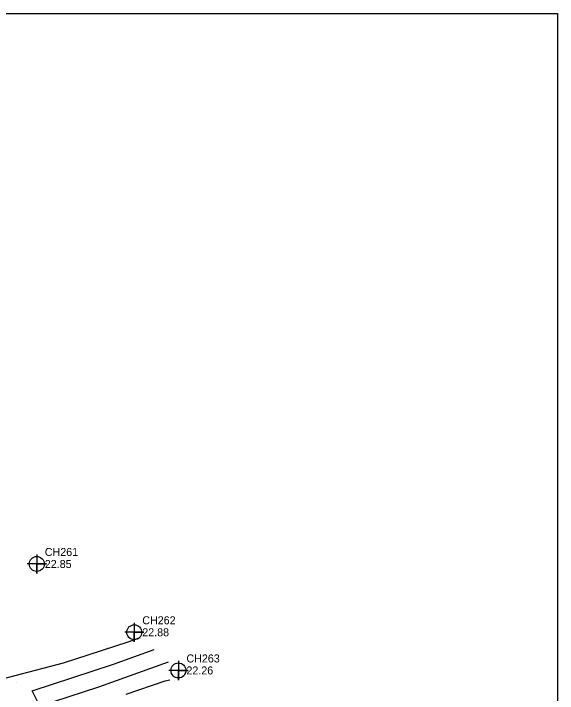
# Model space of a CAD drawing. Extents: x 2531902 to 2533249, y 715219 to 716099.
# Drawn here: x 2533079.1 to 2533249, y 715886.7 to 716099 of the extents above; entities that cross this region are included whole.
import ezdxf

# ---------------------------------------------------------------- set-up
doc = ezdxf.new("R2010")
doc.units = 0
for name, color, linetype in [('DTM Contours Minor', 7, 'Continuous'), ('Exist DTM QL2 LIDAR Elevation Point', 7, 'Continuous'), ('Exist DTM Regular Point CELL', 7, 'Continuous'), ('Exist DTM Regular Point Cogo Elevation', 7, 'Continuous'), ('Exist DTM Regular Point Cogo Number', 7, 'Continuous'), ('Sheet PDF Layout', 7, 'Continuous')]:
    doc.layers.add(name, color=color, linetype=linetype)

msp = doc.modelspace()

# ---------------------------------------------------------------- linework, layer by layer
at = {"layer": 'DTM Contours Minor'}
for points in [[(2533050, 715886.27), (2533054.99, 715890), (2533057.09, 715892.91), (2533069.84, 715890), (2533069.86, 715889.86), (2533070, 715889.83), (2533070.73, 715890), (2533094.65, 715896.3), (2533114.87, 715902.88), (2533118.6, 715904.23)], [(2533087.28, 715882.72), (2533084.88, 715887.56), (2533110.29, 715895.84), (2533123, 715900.42)], [(2533091.6, 715884.2), (2533105.71, 715888.79), (2533127.41, 715896.61)], [(2533114.21, 715886.45), (2533126.4, 715890.63), (2533127.9, 715890.93)]]:
    msp.add_lwpolyline(points, dxfattribs=at)
at = {"layer": 'Exist DTM QL2 LIDAR Elevation Point'}
msp.add_line((2533080, 715890), (2533080, 715890), dxfattribs=at)
at = {"layer": 'Exist DTM Regular Point CELL'}
for points in [[(2533086.32, 715930.14), (2533086.32, 715924.14), (2533086.32, 715927.14), (2533089.32, 715927.14), (2533083.32, 715927.14)], [(2533116.77, 715908.81), (2533116.77, 715902.81), (2533116.77, 715905.81), (2533119.77, 715905.81), (2533113.77, 715905.81)], [(2533130.56, 715896.89), (2533130.56, 715890.89), (2533130.56, 715893.89), (2533133.56, 715893.89), (2533127.56, 715893.89)]]:
    msp.add_lwpolyline(points, dxfattribs=at)
for centre in [(2533086.32, 715927.14), (2533116.77, 715905.81), (2533130.56, 715893.89)]:
    msp.add_circle(centre, 2.34, dxfattribs=at)
at = {"layer": 'Sheet PDF Layout'}
for p, q in [((2531901.76, 716099.02), (2533248.96, 716099.02)), ((2533248.96, 716099.02), (2533248.96, 715219.03))]:
    msp.add_line(p, q, dxfattribs=at)

# ---------------------------------------------------------------- texts
at = {"layer": 'Exist DTM Regular Point Cogo Elevation'}
for s, p in [('22.85', (2533088.82, 715925.89)), ('22.88', (2533119.27, 715904.56)), ('22.26', (2533133.06, 715892.64))]:
    msp.add_text(s, height=2.5, dxfattribs=at).set_placement(p)
at = {"layer": 'Exist DTM Regular Point Cogo Number'}
for s, p in [('CH261', (2533088.82, 715929.64)), ('CH262', (2533119.27, 715908.31)), ('CH263', (2533133.06, 715896.39))]:
    msp.add_text(s, height=2.5, dxfattribs=at).set_placement(p)

doc.saveas('drawing.dxf')
